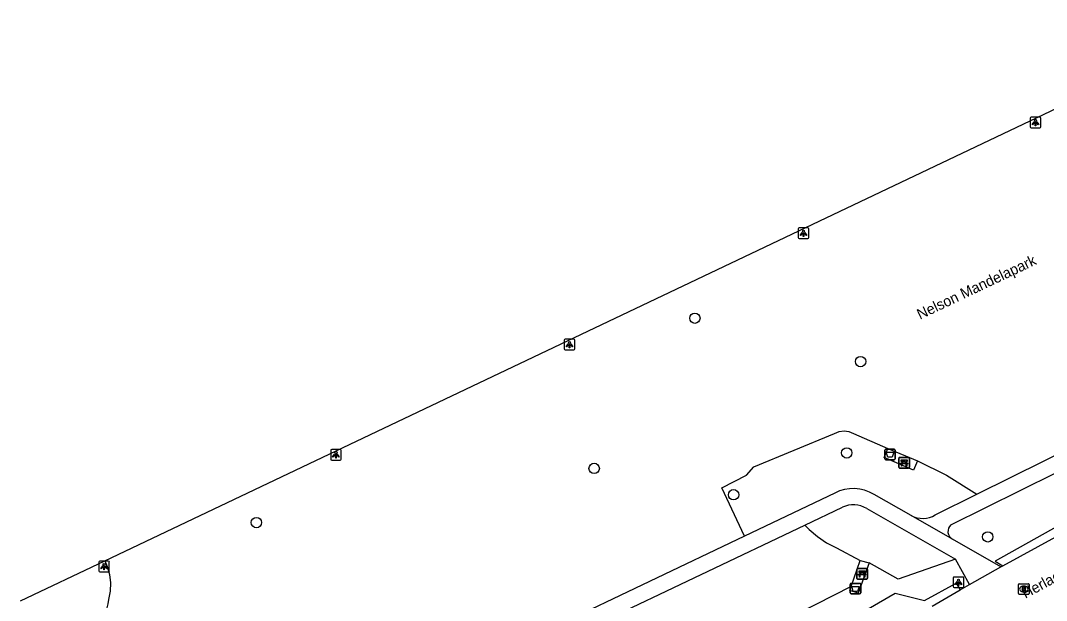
# Model space of a CAD drawing. Extents: x 157793 to 159380, y 380882 to 382313.
# Drawn here: x 158126.7 to 158223.5, y 381604.2 to 381659 of the extents above; entities that cross this region are included whole.
import ezdxf

# ---------------------------------------------------------------- set-up
doc = ezdxf.new("R2010")
doc.units = 0
for name, color, linetype in [('IMGEO_Afvalbak', 7, 'Continuous'), ('IMGEO_Bank', 7, 'Continuous'), ('IMGEO_Boom', 7, 'Continuous'), ('IMGEO_Fietspad_gesloten', 7, 'Continuous'), ('IMGEO_Groenvoorziening', 7, 'Continuous'), ('IMGEO_Lichtpunt', 7, 'Continuous'), ('IMGEO_Openbare_ruimte_label', 7, 'Continuous'), ('IMGEO_Rijbaan_lokaal_open', 7, 'Continuous'), ('IMGEO_Rioolput', 7, 'Continuous'), ('IMGEO_Voetpad_halfverhard', 7, 'Continuous'), ('IMGEO_Voetpad_open', 7, 'Continuous')]:
    doc.layers.add(name, color=color, linetype=linetype)

msp = doc.modelspace()

# ---------------------------------------------------------------- linework, layer by layer
at = {"layer": 'IMGEO_Afvalbak'}
for p, q in [((158208.277, 381617.583), (158208.277, 381618.383)), ((158208.277, 381618.383), (158208.277, 381617.583)), ((158208.377, 381618.483), (158209.167, 381618.483)), ((158209.167, 381618.483), (158208.377, 381618.483)), ((158209.267, 381618.383), (158209.267, 381617.583)), ((158209.267, 381617.583), (158209.267, 381618.383)), ((158209.167, 381617.483), (158208.377, 381617.483)), ((158208.377, 381617.483), (158209.167, 381617.483)), ((158205.015, 381604.919), (158205.015, 381605.719)), ((158205.015, 381605.719), (158205.015, 381604.919)), ((158205.115, 381605.819), (158205.905, 381605.819)), ((158205.905, 381605.819), (158205.115, 381605.819)), ((158206.005, 381605.719), (158206.005, 381604.919)), ((158206.005, 381604.919), (158206.005, 381605.719)), ((158205.905, 381604.819), (158205.115, 381604.819)), ((158205.115, 381604.819), (158205.905, 381604.819))]:
    msp.add_line(p, q, dxfattribs=at)
for points in [[(158208.42, 381618.197), (158209.124, 381618.197), (158208.975, 381617.727), (158208.569, 381617.727), (158208.42, 381618.197)], [(158205.158, 381605.533), (158205.862, 381605.533), (158205.713, 381605.063), (158205.307, 381605.063), (158205.158, 381605.533)]]:
    msp.add_lwpolyline(points, dxfattribs=at)
for centre, start, end in [((158208.377, 381618.383), 90, 180), ((158208.377, 381618.383), 90, 180), ((158209.167, 381618.383), 0, 90), ((158209.167, 381618.383), 360, 90), ((158208.377, 381617.583), 180, 270), ((158208.377, 381617.583), 180, 270), ((158209.167, 381617.583), 270, 0), ((158209.167, 381617.583), 270, 0), ((158205.115, 381605.719), 90, 180), ((158205.115, 381605.719), 90, 180), ((158205.905, 381605.719), 0, 90), ((158205.905, 381605.719), 360, 90), ((158205.115, 381604.919), 180, 270), ((158205.115, 381604.919), 180, 270), ((158205.905, 381604.919), 270, 0), ((158205.905, 381604.919), 270, 0)]:
    msp.add_arc(centre, 0.1, start, end, dxfattribs=at)
at = {"layer": 'IMGEO_Bank'}
for p, q in [((158209.675, 381617.702), (158210.516, 381617.702)), ((158210.516, 381617.702), (158209.675, 381617.702)), ((158210.6, 381617.627), (158210.6, 381616.786)), ((158210.6, 381616.786), (158210.6, 381617.627)), ((158209.6, 381616.777), (158209.6, 381617.618)), ((158209.6, 381617.618), (158209.6, 381616.777)), ((158210.525, 381616.702), (158209.684, 381616.702)), ((158209.684, 381616.702), (158210.525, 381616.702)), ((158210.297, 381617.1), (158209.904, 381617.1)), ((158209.909, 381617.208), (158209.909, 381617.314)), ((158209.953, 381617.314), (158209.953, 381617.208)), ((158210.241, 381617.32), (158209.959, 381617.32)), ((158209.959, 381617.202), (158210.241, 381617.202)), ((158210.247, 381617.208), (158210.247, 381617.314)), ((158210.291, 381617.314), (158210.291, 381617.208)), ((158205.642, 381606.289), (158205.642, 381607.13)), ((158205.642, 381607.13), (158205.642, 381606.289)), ((158205.717, 381607.214), (158206.558, 381607.214)), ((158206.558, 381607.214), (158205.717, 381607.214)), ((158206.642, 381607.139), (158206.642, 381606.298)), ((158206.642, 381606.298), (158206.642, 381607.139)), ((158206.567, 381606.214), (158205.726, 381606.214)), ((158205.726, 381606.214), (158206.567, 381606.214)), ((158206.339, 381606.612), (158205.946, 381606.612)), ((158205.951, 381606.72), (158205.951, 381606.826)), ((158205.995, 381606.826), (158205.995, 381606.72)), ((158206.283, 381606.832), (158206.001, 381606.832)), ((158206.001, 381606.714), (158206.283, 381606.714)), ((158206.289, 381606.72), (158206.289, 381606.826)), ((158206.333, 381606.826), (158206.333, 381606.72))]:
    msp.add_line(p, q, dxfattribs=at)
for points in [[(158209.847, 381617.1), (158209.705, 381617.1), (158209.817, 381617.202), (158209.903, 381617.202)], [(158209.903, 381617.32), (158209.817, 381617.32), (158209.817, 381617.481), (158210.38, 381617.481), (158210.38, 381617.32), (158210.297, 381617.32)], [(158209.897, 381617.093), (158209.897, 381616.886), (158209.854, 381616.886), (158209.854, 381617.093)], [(158210.297, 381617.202), (158210.38, 381617.202), (158210.492, 381617.1), (158210.353, 381617.1)], [(158210.347, 381617.093), (158210.347, 381616.886), (158210.303, 381616.886), (158210.303, 381617.093)], [(158205.945, 381606.832), (158205.859, 381606.832), (158205.859, 381606.993), (158206.422, 381606.993), (158206.422, 381606.832), (158206.339, 381606.832)], [(158205.889, 381606.612), (158205.747, 381606.612), (158205.859, 381606.714), (158205.945, 381606.714)], [(158205.939, 381606.605), (158205.939, 381606.398), (158205.896, 381606.398), (158205.896, 381606.605)], [(158206.339, 381606.714), (158206.422, 381606.714), (158206.534, 381606.612), (158206.395, 381606.612)], [(158206.389, 381606.605), (158206.389, 381606.398), (158206.345, 381606.398), (158206.345, 381606.605)]]:
    msp.add_lwpolyline(points, dxfattribs=at)
for centre, radius, start, end in [((158209.678, 381617.624), 0.0779, 92.4484, 184.28452), ((158209.678, 381617.624), 0.0779, 92.4484, 184.28452), ((158210.522, 381617.624), 0.0779, 2.4484, 94.28452), ((158210.522, 381617.624), 0.0779, 2.4484, 94.28452), ((158209.678, 381616.78), 0.0779, 182.4484, 274.28452), ((158209.678, 381616.78), 0.0779, 182.4484, 274.28452), ((158209.847, 381617.093), 0.00671, 2.89567, 87.10433), ((158209.904, 381617.093), 0.00671, 92.89567, 177.10433), ((158209.902, 381617.313), 0.00671, 2.89567, 87.10433), ((158209.902, 381617.209), 0.00671, 272.89567, 357.10433), ((158209.959, 381617.313), 0.00671, 92.89567, 177.10433), ((158209.959, 381617.209), 0.00671, 182.89567, 267.10433), ((158210.241, 381617.313), 0.00671, 2.89567, 87.10433), ((158210.241, 381617.209), 0.00671, 272.89567, 357.10433), ((158210.298, 381617.313), 0.00671, 92.89567, 177.10433), ((158210.298, 381617.209), 0.00671, 182.89567, 267.10433), ((158210.296, 381617.093), 0.00671, 2.89567, 87.10433), ((158210.353, 381617.093), 0.00671, 92.89567, 177.10433), ((158210.522, 381616.78), 0.0779, 272.4484, 4.28452), ((158210.522, 381616.78), 0.0779, 272.4484, 4.28452), ((158205.72, 381607.136), 0.0779, 92.4484, 184.28452), ((158205.72, 381607.136), 0.0779, 92.4484, 184.28452), ((158206.564, 381607.136), 0.0779, 2.4484, 94.28452), ((158206.564, 381607.136), 0.0779, 2.4484, 94.28452), ((158205.72, 381606.292), 0.0779, 182.4484, 274.28452), ((158205.72, 381606.292), 0.0779, 182.4484, 274.28452), ((158205.889, 381606.605), 0.00671, 2.89567, 87.10433), ((158205.946, 381606.605), 0.00671, 92.89567, 177.10433), ((158205.944, 381606.825), 0.00671, 2.89567, 87.10433), ((158205.944, 381606.721), 0.00671, 272.89567, 357.10433), ((158206.001, 381606.825), 0.00671, 92.89567, 177.10433), ((158206.001, 381606.721), 0.00671, 182.89567, 267.10433), ((158206.283, 381606.825), 0.00671, 2.89567, 87.10433), ((158206.283, 381606.721), 0.00671, 272.89567, 357.10433), ((158206.34, 381606.825), 0.00671, 92.89567, 177.10433), ((158206.34, 381606.721), 0.00671, 182.89567, 267.10433), ((158206.338, 381606.605), 0.00671, 2.89567, 87.10433), ((158206.395, 381606.605), 0.00671, 92.89567, 177.10433), ((158206.564, 381606.292), 0.0779, 272.4484, 4.28452), ((158206.564, 381606.292), 0.0779, 272.4484, 4.28452)]:
    msp.add_arc(centre, radius, start, end, dxfattribs=at)
at = {"layer": 'IMGEO_Boom'}
for centre in [(158190.356, 381630.85), (158206, 381626.756), (158204.684, 381618.129), (158180.852, 381616.667), (158194.011, 381614.182), (158148.979, 381611.554), (158217.998, 381610.204)]:
    msp.add_circle(centre, 0.489, dxfattribs=at)
at = {"layer": 'IMGEO_Fietspad_gesloten'}
for points in [[(158134.665, 381607.948), (158241.905, 381658.957)], [(158126.716, 381604.167), (158134.665, 381607.948)]]:
    msp.add_lwpolyline(points, dxfattribs=at)
at = {"layer": 'IMGEO_Groenvoorziening'}
for points in [[(158195.045, 381610.277), (158192.891, 381614.821), (158195.242, 381616.025), (158195.929, 381616.809), (158203.541, 381619.974), (158203.974, 381620.15), (158204.438, 381620.211), (158204.901, 381620.153), (158205.335, 381619.978), (158208.574, 381618.542)], [(158211.353, 381617.377), (158214.106, 381616.038), (158216.977, 381614.225)], [(158200.724, 381611.318), (158201.133, 381610.902), (158201.925, 381610.228), (158202.79, 381609.649), (158203.715, 381609.174), (158205.958, 381607.972)], [(158134.665, 381607.948), (158134.888, 381607.422), (158135.099, 381606.66), (158135.193, 381605.874), (158135.167, 381605.084), (158135.022, 381604.306), (158134.954, 381603.893), (158134.685, 381602.763), (158134.3, 381601.667), (158133.805, 381600.617), (158133.204, 381599.623)], [(158214.964, 381608.099), (158209.526, 381606.2), (158206.811, 381607.749)], [(158205.102, 381605.522), (158166.648, 381585.922), (158156.305, 381580.65), (158150.697, 381578.594)]]:
    msp.add_lwpolyline(points, dxfattribs=at)
at = {"layer": 'IMGEO_Lichtpunt'}
for p, q in [((158221.997, 381649.729), (158221.997, 381648.922)), ((158221.997, 381649.729), (158221.997, 381648.922)), ((158222.899, 381649.824), (158222.091, 381649.824)), ((158222.899, 381649.824), (158222.091, 381649.824)), ((158222.993, 381648.922), (158222.993, 381649.729)), ((158222.993, 381648.922), (158222.993, 381649.729)), ((158222.091, 381648.828), (158222.899, 381648.828)), ((158222.091, 381648.828), (158222.899, 381648.828)), ((158200.104, 381639.273), (158200.104, 381638.466)), ((158200.104, 381639.273), (158200.104, 381638.466)), ((158201.006, 381639.368), (158200.198, 381639.368)), ((158201.006, 381639.368), (158200.198, 381639.368)), ((158201.1, 381638.466), (158201.1, 381639.273)), ((158201.1, 381638.466), (158201.1, 381639.273)), ((158200.198, 381638.372), (158201.006, 381638.372)), ((158200.198, 381638.372), (158201.006, 381638.372)), ((158178.025, 381628.762), (158178.025, 381627.955)), ((158178.025, 381628.762), (158178.025, 381627.955)), ((158178.927, 381628.857), (158178.119, 381628.857)), ((158178.927, 381628.857), (158178.119, 381628.857)), ((158179.021, 381627.955), (158179.021, 381628.762)), ((158179.021, 381627.955), (158179.021, 381628.762)), ((158178.119, 381627.861), (158178.927, 381627.861)), ((158178.119, 381627.861), (158178.927, 381627.861)), ((158155.986, 381618.356), (158155.986, 381617.549)), ((158155.986, 381618.356), (158155.986, 381617.549)), ((158156.888, 381618.451), (158156.08, 381618.451)), ((158156.888, 381618.451), (158156.08, 381618.451)), ((158156.982, 381617.549), (158156.982, 381618.356)), ((158156.982, 381617.549), (158156.982, 381618.356)), ((158156.08, 381617.455), (158156.888, 381617.455)), ((158156.08, 381617.455), (158156.888, 381617.455)), ((158134.101, 381607.807), (158134.101, 381607)), ((158134.101, 381607.807), (158134.101, 381607)), ((158135.003, 381607.902), (158134.195, 381607.902)), ((158135.003, 381607.902), (158134.195, 381607.902)), ((158135.097, 381607), (158135.097, 381607.807)), ((158135.097, 381607), (158135.097, 381607.807)), ((158134.195, 381606.906), (158135.003, 381606.906)), ((158134.195, 381606.906), (158135.003, 381606.906)), ((158214.733, 381606.32), (158214.733, 381605.513)), ((158214.733, 381606.32), (158214.733, 381605.513)), ((158215.635, 381606.415), (158214.827, 381606.415)), ((158215.635, 381606.415), (158214.827, 381606.415)), ((158215.729, 381605.513), (158215.729, 381606.32)), ((158215.729, 381605.513), (158215.729, 381606.32)), ((158214.827, 381605.419), (158215.635, 381605.419)), ((158214.827, 381605.419), (158215.635, 381605.419))]:
    msp.add_line(p, q, dxfattribs=at)
for points in [[(158222.371, 381649.393), (158222.41, 381649.365), (158222.222, 381649.103), (158222.184, 381649.13), (158222.371, 381649.393)], [(158222.473, 381649.345), (158222.52, 381649.345), (158222.52, 381649.023), (158222.473, 381649.023), (158222.473, 381649.345)], [(158222.583, 381649.365), (158222.621, 381649.392), (158222.808, 381649.13), (158222.769, 381649.102), (158222.583, 381649.365)], [(158200.478, 381638.937), (158200.517, 381638.909), (158200.329, 381638.647), (158200.291, 381638.674), (158200.478, 381638.937)], [(158200.69, 381638.909), (158200.728, 381638.936), (158200.915, 381638.674), (158200.876, 381638.646), (158200.69, 381638.909)], [(158200.58, 381638.889), (158200.627, 381638.889), (158200.627, 381638.567), (158200.58, 381638.567), (158200.58, 381638.889)], [(158178.399, 381628.426), (158178.438, 381628.398), (158178.25, 381628.136), (158178.212, 381628.163), (158178.399, 381628.426)], [(158178.501, 381628.378), (158178.548, 381628.378), (158178.548, 381628.056), (158178.501, 381628.056), (158178.501, 381628.378)], [(158178.611, 381628.398), (158178.649, 381628.425), (158178.836, 381628.163), (158178.797, 381628.135), (158178.611, 381628.398)], [(158156.36, 381618.02), (158156.399, 381617.992), (158156.211, 381617.73), (158156.173, 381617.757), (158156.36, 381618.02)], [(158156.462, 381617.972), (158156.509, 381617.972), (158156.509, 381617.65), (158156.462, 381617.65), (158156.462, 381617.972)], [(158156.572, 381617.992), (158156.61, 381618.019), (158156.797, 381617.757), (158156.758, 381617.729), (158156.572, 381617.992)], [(158134.475, 381607.471), (158134.514, 381607.443), (158134.326, 381607.181), (158134.288, 381607.208), (158134.475, 381607.471)], [(158134.577, 381607.423), (158134.624, 381607.423), (158134.624, 381607.101), (158134.577, 381607.101), (158134.577, 381607.423)], [(158134.687, 381607.443), (158134.725, 381607.47), (158134.912, 381607.208), (158134.873, 381607.18), (158134.687, 381607.443)], [(158215.107, 381605.984), (158215.146, 381605.956), (158214.958, 381605.694), (158214.92, 381605.721), (158215.107, 381605.984)], [(158215.209, 381605.936), (158215.256, 381605.936), (158215.256, 381605.614), (158215.209, 381605.614), (158215.209, 381605.936)], [(158215.319, 381605.956), (158215.357, 381605.983), (158215.544, 381605.721), (158215.505, 381605.693), (158215.319, 381605.956)]]:
    msp.add_lwpolyline(points, dxfattribs=at)
for centre in [(158222.496, 381649.527), (158200.603, 381639.071), (158178.524, 381628.56), (158156.485, 381618.154), (158134.6, 381607.605), (158215.232, 381606.118)]:
    msp.add_circle(centre, 0.0994, dxfattribs=at)
for centre, start, end in [((158222.091, 381649.729), 90, 180), ((158222.091, 381649.729), 90, 180), ((158222.899, 381649.729), 0, 90), ((158222.899, 381649.729), 0, 90), ((158222.091, 381648.922), 180, 270), ((158222.091, 381648.922), 180, 270), ((158222.899, 381648.922), 270, 0), ((158222.899, 381648.922), 270, 360), ((158200.198, 381639.273), 90, 180), ((158200.198, 381639.273), 90, 180), ((158201.006, 381639.273), 0, 90), ((158201.006, 381639.273), 0, 90), ((158200.198, 381638.466), 180, 270), ((158200.198, 381638.466), 180, 270), ((158201.006, 381638.466), 270, 0), ((158201.006, 381638.466), 270, 360), ((158178.119, 381628.762), 90, 180), ((158178.119, 381628.762), 90, 180), ((158178.927, 381628.762), 0, 90), ((158178.927, 381628.762), 0, 90), ((158178.119, 381627.955), 180, 270), ((158178.119, 381627.955), 180, 270), ((158178.927, 381627.955), 270, 0), ((158178.927, 381627.955), 270, 360), ((158156.08, 381618.356), 90, 180), ((158156.08, 381618.356), 90, 180), ((158156.888, 381618.356), 0, 90), ((158156.888, 381618.356), 0, 90), ((158156.08, 381617.549), 180, 270), ((158156.08, 381617.549), 180, 270), ((158156.888, 381617.549), 270, 0), ((158156.888, 381617.549), 270, 360), ((158134.195, 381607.807), 90, 180), ((158134.195, 381607.807), 90, 180), ((158134.195, 381607), 180, 270), ((158134.195, 381607), 180, 270), ((158135.003, 381607.807), 0, 90), ((158135.003, 381607.807), 0, 90), ((158135.003, 381607), 270, 0), ((158135.003, 381607), 270, 360), ((158214.827, 381606.32), 90, 180), ((158214.827, 381606.32), 90, 180), ((158215.635, 381606.32), 0, 90), ((158215.635, 381606.32), 0, 90), ((158214.827, 381605.513), 180, 270), ((158214.827, 381605.513), 180, 270), ((158215.635, 381605.513), 270, 0), ((158215.635, 381605.513), 270, 360)]:
    msp.add_arc(centre, 0.0946, start, end, dxfattribs=at)
at = {"layer": 'IMGEO_Rijbaan_lokaal_open'}
for points in [[(158219.424, 381607.478), (158224.426, 381610.205)], [(158216.276, 381605.709), (158219.226, 381607.367)], [(158219.226, 381607.367), (158219.424, 381607.478)], [(158212.758, 381603.678), (158215.38, 381605.205)], [(158215.38, 381605.205), (158216.276, 381605.709)]]:
    msp.add_lwpolyline(points, dxfattribs=at)
at = {"layer": 'IMGEO_Rioolput'}
for p, q in [((158220.899, 381604.853), (158220.899, 381605.705)), ((158220.974, 381605.779), (158221.826, 381605.779)), ((158221.387, 381605.559), (158221.412, 381605.559)), ((158221.9, 381605.705), (158221.9, 381604.853)), ((158221.826, 381604.779), (158220.974, 381604.779)), ((158221.41, 381604.999), (158221.385, 381604.999))]:
    msp.add_line(p, q, dxfattribs=at)
for points in [[(158220.899, 381604.853), (158220.899, 381605.705)], [(158220.974, 381605.779), (158221.826, 381605.779)], [(158221.488, 381605.477), (158221.236, 381605.479), (158221.236, 381605.079)], [(158221.236, 381605.079), (158221.36, 381605.079), (158221.36, 381605.241), (158221.371, 381605.241)], [(158221.414, 381605.398), (158221.36, 381605.398), (158221.36, 381605.317)], [(158221.36, 381605.317), (158221.412, 381605.317)], [(158221.418, 381605.212), (158221.489, 381605.079), (158221.629, 381605.079), (158221.564, 381605.205)], [(158221.9, 381605.705), (158221.9, 381604.853)], [(158221.826, 381604.779), (158220.974, 381604.779)]]:
    msp.add_lwpolyline(points, dxfattribs=at)
for centre, radius, start, end in [((158220.976, 381605.703), 0.0765, 91.55205, 178.44795), ((158220.976, 381605.703), 0.0765, 91.55205, 178.44795), ((158221.37, 381605.188), 0.0533, 26.02933, 88.69889), ((158221.396, 381605.506), 0.19, 274.7715, 282.96867), ((158221.42, 381605.302), 0.0964, 77.00612, 93.18647), ((158221.434, 381605.359), 0.0378, 276.66336, 79.67722), ((158221.487, 381605.367), 0.109, 350.36119, 89.41601), ((158221.485, 381605.367), 0.112, 277.58423, 350.98172), ((158221.469, 381605.152), 0.108, 29.51342, 73.79051), ((158221.824, 381605.703), 0.0765, 1.55205, 88.44795), ((158221.824, 381605.703), 0.0765, 1.55205, 88.44795), ((158220.976, 381604.855), 0.0765, 181.55205, 268.44795), ((158220.976, 381604.855), 0.0765, 181.55205, 268.44795), ((158221.824, 381604.855), 0.0765, 271.55205, 358.44795), ((158221.824, 381604.855), 0.0765, 271.55205, 358.44795)]:
    msp.add_arc(centre, radius, start, end, dxfattribs=at)
for centre, major_axis, ratio, start_param, end_param in [((158221.386, 381605.279), (-0.387, 0.002), 0.722429, 4.712389, 7.853982), ((158221.411, 381605.279), (-0.39, 0.002), 0.717154, 1.570796, 4.712389)]:
    msp.add_ellipse(centre, major_axis=major_axis, ratio=ratio, start_param=start_param, end_param=end_param, dxfattribs=at)
at = {"layer": 'IMGEO_Voetpad_halfverhard'}
for points in [[(158216.977, 381614.225), (158271.114, 381641.038)], [(158214.514, 381611.353), (158224.432, 381616.254)], [(158203.566, 381614.344), (158195.045, 381610.277)], [(158210.753, 381612.229), (158207.268, 381614.217)], [(158213.045, 381612.278), (158216.977, 381614.225)], [(158200.724, 381611.318), (158204.28, 381613.011)], [(158206.569, 381612.889), (158214.964, 381608.099)], [(158214.656, 381609.979), (158210.753, 381612.229)], [(158151.822, 381588.027), (158200.724, 381611.318)], [(158195.045, 381610.277), (158150.205, 381588.874)], [(158219.226, 381607.367), (158214.656, 381609.979)], [(158216.276, 381605.709), (158214.964, 381608.099)]]:
    msp.add_lwpolyline(points, dxfattribs=at)
for centre, radius, start, end in [((158205.302, 381610.939), 3.822, 59.04769, 117.0227), ((158205.306, 381610.724), 2.507, 59.73944, 114.15879), ((158211.857, 381614.235), 2.29, 241.18374, 301.26571), ((158215.103, 381610.72), 0.865, 132.9176, 238.8833)]:
    msp.add_arc(centre, radius, start, end, dxfattribs=at)
at = {"layer": 'IMGEO_Voetpad_open'}
for points in [[(158269.039, 381633.802), (158264.685, 381631.821), (158247.025, 381623.023), (158224.718, 381611.289), (158218.689, 381607.912), (158219.424, 381607.478)], [(158211.353, 381617.377), (158210.978, 381616.49), (158208.215, 381617.704), (158208.574, 381618.542)], [(158208.574, 381618.542), (158211.353, 381617.377)], [(158205.102, 381605.522), (158205.958, 381607.972)], [(158205.958, 381607.972), (158206.811, 381607.749)], [(158206.811, 381607.749), (158205.758, 381604.895), (158204.968, 381605.145), (158205.102, 381605.522)], [(158160.451, 381574.241), (158160.052, 381574.873), (158170.661, 381581.734), (158177.077, 381585.76), (158194.556, 381596.356), (158209.257, 381604.881), (158212.04, 381604.187), (158215.018, 381605.849), (158215.38, 381605.205)]]:
    msp.add_lwpolyline(points, dxfattribs=at)

# ---------------------------------------------------------------- texts
at = {"layer": 'IMGEO_Openbare_ruimte_label'}
for s, rotation, p in [('Nelson Mandelapark', 25.4116, (158211.6, 381630.705)), ('Herlaer', 28.2309, (158221.541, 381604.358))]:
    msp.add_text(s, height=1, rotation=rotation, dxfattribs=at).set_placement(p)

doc.saveas('drawing.dxf')
